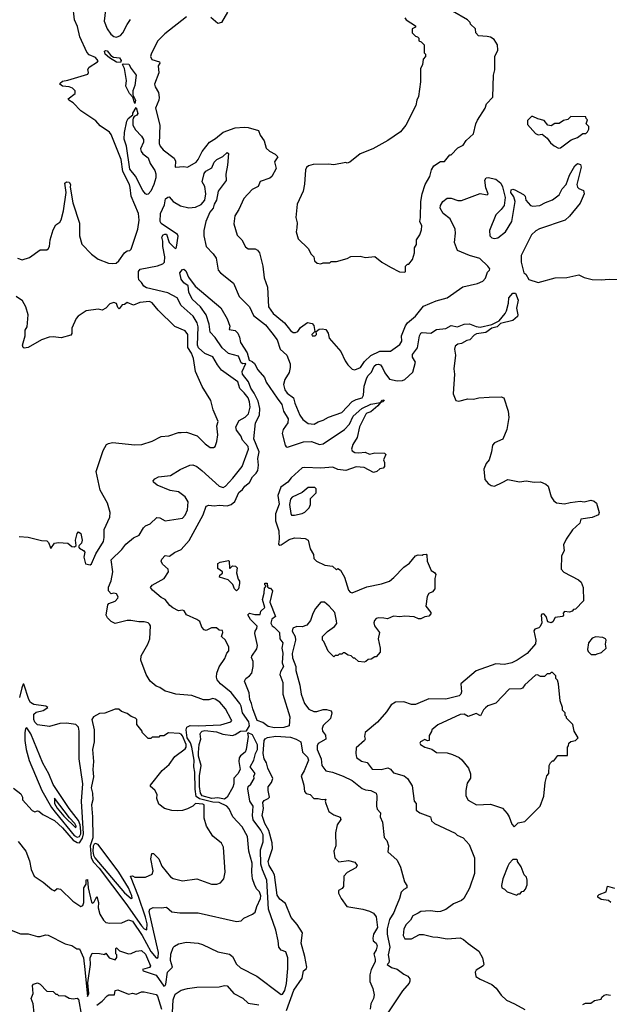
# Model space of a CAD drawing. Extents: x 2210602 to 2357277, y 510288 to 673808.
# Tile 426 of 464: x 2301990 to 2306466, y 644122 to 651596. Entities that reach past the tile are written whole.
import ezdxf

# ---------------------------------------------------------------- set-up
doc = ezdxf.new("R2010")
doc.units = 0

msp = doc.modelspace()

# ---------------------------------------------------------------- linework, layer by layer
at = {"layer": '0CON05XD'}
for points in [[(2301973.3, 649785), (2302007.7, 649772.3), (2302065, 649790.8), (2302145, 649847.5), (2302195, 649850), (2302205, 649856.2), (2302216.9, 649875), (2302220.6, 649925), (2302245, 650001.2), (2302265, 650038.8), (2302295, 650060), (2302305, 650077.5), (2302322.5, 650145), (2302342.5, 650285), (2302332.5, 650355), (2302343.9, 650366.1), (2302365, 650363.3), (2302376, 650345), (2302372.5, 650325), (2302393.3, 650205), (2302445, 650050), (2302444.3, 649955), (2302461.7, 649891.7), (2302534.8, 649814.8), (2302585, 649777.5), (2302665, 649748.8), (2302696.2, 649743.8), (2302722.9, 649747.1), (2302742.9, 649765), (2302785, 649826.2), (2302805, 649840), (2302825, 649843.3), (2302835, 649853.3), (2302886.7, 650005), (2302895.8, 650075), (2302892.5, 650125), (2302836.5, 650255), (2302828.9, 650321.1), (2302822.5, 650345), (2302772.4, 650442.4), (2302760, 650535), (2302684.7, 650724.7), (2302671.1, 650741.1), (2302600.5, 650790.5), (2302568.8, 650828.8), (2302455, 650903.3), (2302396.7, 650965), (2302362.5, 650985), (2302357.5, 650995), (2302410, 651035), (2302410, 651055), (2302390, 651075), (2302366.1, 651086.1), (2302315, 651092), (2302293.8, 651105), (2302296, 651115), (2302315, 651130), (2302355, 651136.2), (2302507, 651183), (2302512.5, 651195), (2302507, 651217), (2302516, 651235), (2302581.2, 651275), (2302585.6, 651284.4), (2302565, 651308), (2302517.7, 651327.7), (2302500.3, 651350.3), (2302446, 651465), (2302428.6, 651545), (2302405.4, 651595.4), (2302393.8, 651705)], [(2302648, 651735), (2302630.8, 651585), (2302654, 651525), (2302681.2, 651485), (2302705, 651468.8), (2302725, 651464), (2302755, 651476.2), (2302773.8, 651495), (2302805, 651560), (2302831.7, 651598.3)], [(2303567.4, 651652.6), (2303522.5, 651575), (2303495, 651567.5), (2303441.2, 651611.2)], [(2304915, 649680), (2304920, 649685), (2304920, 649725), (2304935, 649740), (2304945, 649740), (2304972.5, 649775), (2304987.5, 649825), (2304987.5, 649865), (2305001.7, 649888.3), (2305002.5, 649925), (2305027, 649963), (2305039.3, 650000.7), (2305041.7, 650031.7), (2305027.5, 650065), (2305033.3, 650095), (2305035.7, 650215), (2305044.3, 650275), (2305069.4, 650345), (2305103.3, 650405), (2305117.5, 650455), (2305133.6, 650486.4), (2305185, 650520), (2305215, 650520), (2305255, 650570), (2305265, 650570), (2305315, 650622.5), (2305356.4, 650643.6), (2305380.7, 650679.3), (2305435, 650730), (2305452.5, 650805), (2305466.4, 650833.6), (2305522.5, 650925), (2305533.9, 650956.1), (2305581.7, 651008.3), (2305587.5, 651175), (2305596.7, 651215), (2305597.5, 651315), (2305620, 651365), (2305617.5, 651405), (2305592.5, 651445), (2305565, 651462.5), (2305539.3, 651469.3), (2305473.9, 651473.9), (2305452.5, 651495), (2305450, 651525), (2305411.7, 651561.7), (2305410, 651575), (2305390, 651595), (2305275, 651660)], [(2303255, 651617.1), (2303090.6, 651489.4), (2303037.3, 651432.7), (2302987.1, 651335), (2302982.7, 651315), (2302993.6, 651293.6), (2303050, 651275), (2303054.2, 651265), (2303041.9, 651245), (2303045, 651192.5), (2303012.5, 651105), (2303017.5, 651085), (2303042.7, 651042.7), (2303048.5, 651005), (2303046.3, 650983.7), (2303021.9, 650925), (2303052.9, 650795), (2303048.8, 650655), (2303055.9, 650635.9), (2303078.9, 650608.9), (2303163.6, 650543.6), (2303171.7, 650521.7), (2303170, 650475), (2303235, 650481.2), (2303265, 650476.2), (2303330, 650515), (2303345, 650533.3), (2303374.6, 650595), (2303430.9, 650665), (2303477.3, 650692.7), (2303535, 650741.4), (2303625.4, 650774.6), (2303695, 650781.1), (2303725, 650778.1), (2303804, 650754), (2303815, 650718.8), (2303846.6, 650676.6), (2303861.2, 650621.2), (2303887.4, 650597.4), (2303929.2, 650575), (2303948.8, 650555), (2303923.1, 650516.9), (2303935.8, 650465), (2303905, 650404.2), (2303887.8, 650392.2), (2303815, 650366.7), (2303800, 650330), (2303754, 650306), (2303690.9, 650239.1), (2303653.1, 650155), (2303622.2, 650107.8), (2303614.4, 650045), (2303640.5, 649960.5), (2303676.7, 649925), (2303705, 649872.5), (2303725, 649857.5), (2303777, 649857), (2303796.4, 649846.4), (2303810, 649825), (2303836.7, 649725), (2303846.7, 649635), (2303872.2, 649565), (2303878.6, 649415), (2303914.3, 649365), (2303943, 649343), (2304000, 649295), (2304045, 649236), (2304065, 649222.5), (2304085, 649220.8), (2304102, 649228), (2304120.5, 649259.5), (2304175, 649296.7), (2304210.7, 649290.7), (2304223.9, 649273.9), (2304231.7, 649228.3), (2304207.5, 649205), (2304210, 649195), (2304232.5, 649195), (2304242.5, 649205), (2304241.7, 649228.3), (2304263, 649247), (2304285, 649250), (2304315, 649243.3), (2304332, 649215), (2304339.3, 649179.3), (2304427.3, 649077.3), (2304460, 649005), (2304480, 648975), (2304515, 648942.5), (2304535, 648936.7), (2304576, 648955), (2304608, 649002), (2304655, 649045.6), (2304725, 649079.5), (2304805, 649080.8), (2304875, 649130), (2304890, 649155), (2304887.5, 649195), (2304918.3, 649271.7), (2304934.5, 649295.5), (2304996, 649345), (2305055, 649422), (2305151.7, 649461.7), (2305235.6, 649484.4), (2305353.2, 649566.8), (2305465, 649592.5), (2305505, 649610), (2305526.4, 649633.6), (2305540.3, 649679.7), (2305556, 649695), (2305558, 649705), (2305544, 649725), (2305482, 649782), (2305404.6, 649804.6), (2305313.5, 649843.5), (2305290.6, 649905), (2305299.6, 649975), (2305296.5, 650006.5), (2305259.2, 650085), (2305205.6, 650125.6), (2305182.9, 650165), (2305184.5, 650185.5), (2305202.5, 650215), (2305235, 650242), (2305265, 650240), (2305315, 650224), (2305345, 650223.8), (2305485, 650275.6), (2305540, 650265), (2305546.2, 650275), (2305528.8, 650318.8), (2305522, 650378), (2305532.5, 650395), (2305547.7, 650397.7)], [(2304915, 651610), (2304923.6, 651593.6), (2304995, 651550), (2304995, 651540), (2304970, 651525), (2304970, 651495), (2304995, 651470), (2305010, 651465), (2305020, 651455), (2305020, 651435), (2305038.3, 651428.3), (2305060, 651405), (2305060, 651345), (2305070, 651335), (2305070, 651315), (2305053, 651297), (2305047, 651253), (2305032.5, 651225), (2305032.5, 651125), (2305016.4, 651013.6), (2305003.8, 650985), (2304996.7, 650945), (2304922.5, 650795), (2304880, 650745), (2304785, 650677.5), (2304670, 650615), (2304575, 650577.5), (2304495, 650513.3), (2304475, 650507.5), (2304465, 650512.5), (2304375, 650493.3), (2304335, 650500), (2304217, 650497), (2304183, 650487), (2304167, 650473), (2304160, 650455), (2304153, 650347), (2304142.5, 650295), (2304097.5, 650195), (2304087.5, 650095), (2304097, 650053), (2304093.3, 650016.7), (2304090, 649985), (2304103, 649933), (2304179.3, 649859.3), (2304202.5, 649815), (2304222.5, 649795), (2304227.5, 649765), (2304248.3, 649748.3), (2304275, 649742.5), (2304295, 649750), (2304345, 649750), (2304355, 649760), (2304395, 649760), (2304475, 649782.5), (2304505, 649797.5), (2304575, 649800), (2304615, 649790), (2304685, 649797.5), (2304740, 649755), (2304805, 649717.5), (2304873, 649683), (2304915, 649680)], [(2302755, 651270), (2302725, 651272.5), (2302671.2, 651305), (2302639.2, 651335), (2302632.5, 651357.5), (2302645, 651362), (2302655, 651358), (2302682.7, 651322.7), (2302702.3, 651312.3), (2302747.3, 651307.3), (2302760, 651285), (2302755, 651270)], [(2302865, 650960), (2302848.3, 651008.3), (2302823.8, 651035), (2302795, 651090), (2302800, 651135), (2302786.4, 651226.4), (2302770, 651255), (2302775, 651260), (2302819.3, 651259.3), (2302836.2, 651225), (2302873.3, 651175), (2302863.3, 651095), (2302847.5, 651055), (2302850, 651025), (2302870, 650985), (2302865, 650960)], [(2302955, 650267.5), (2302945, 650274.2), (2302925, 650299.2), (2302868.2, 650408.2), (2302825, 650462), (2302800.5, 650635), (2302782.1, 650687.9), (2302785, 650740), (2302803.6, 650826.4), (2302812.5, 650845), (2302847.5, 650872.5), (2302847.5, 650885), (2302875, 650930), (2302885.9, 650884.1), (2302879.5, 650870.5), (2302860, 650860), (2302852.5, 650847.5), (2302847.5, 650835), (2302848.8, 650795), (2302869.7, 650759.7), (2302915, 650712), (2302929.4, 650685), (2302929.2, 650665), (2302908, 650615), (2302911.2, 650595), (2302925, 650576.7), (2302965, 650546.7), (2302979.2, 650505), (2303015, 650451.2), (2303024.6, 650424.6), (2303023.9, 650395), (2303008.4, 650345), (2302984.7, 650295), (2302965, 650271.1), (2302955, 650267.5)], [(2306080.7, 650620.7), (2306095, 650623.3), (2306176.4, 650683.6), (2306225, 650702.5), (2306265, 650732.5), (2306287, 650733), (2306300, 650745), (2306310, 650765), (2306310, 650785), (2306290, 650805), (2306300, 650835), (2306290, 650845), (2306288.3, 650858.3), (2306175, 650860), (2306151.7, 650838.3), (2306118.3, 650831.7), (2306085, 650807.5), (2306053, 650807), (2306025, 650790), (2306000, 650795), (2305971.7, 650831.7), (2305923, 650843), (2305885, 650860), (2305875, 650860), (2305845, 650830), (2305845, 650800), (2305905, 650732.5), (2305925, 650722.5), (2305957, 650727), (2305995, 650697.5), (2306020.7, 650660.7), (2306047, 650637), (2306080.7, 650620.7)], [(2302915, 649600.8), (2302895, 649622), (2302890.7, 649640.7), (2302892.4, 649685), (2302905, 649702.5), (2303035, 649727.3), (2303076.5, 649743.5), (2303088.8, 649755), (2303092.9, 649795), (2303075.7, 649874.3), (2303076.7, 649915), (2303069.2, 649945), (2303077.9, 649962.1), (2303091.3, 649968.7), (2303105, 649967.1), (2303125.8, 649905), (2303165, 649864.2), (2303175, 649860), (2303180.5, 649869.5), (2303192.1, 649952.1), (2303186.9, 649965), (2303065, 650048), (2303056.9, 650065), (2303059.3, 650125), (2303089.6, 650190.4), (2303095.6, 650235), (2303115, 650249.5), (2303125, 650250), (2303154.4, 650214.4), (2303211.7, 650181.7), (2303275, 650166.9), (2303325, 650171.8), (2303367.1, 650192.9), (2303394.2, 650225), (2303403.8, 650275), (2303395, 650330), (2303376.2, 650365), (2303391.5, 650428.5), (2303404, 650445), (2303448.3, 650471.7), (2303467.5, 650515), (2303487.5, 650535), (2303532.3, 650557.7), (2303565, 650586.7), (2303575, 650580), (2303567.7, 650492.3), (2303553.6, 650423.6), (2303556.2, 650375), (2303495.8, 650295), (2303483.8, 650225), (2303466, 650195), (2303458.8, 650165), (2303434.2, 650135), (2303403.8, 650065), (2303386.7, 649995), (2303386.7, 649955), (2303406.7, 649875), (2303459.4, 649819.4), (2303481.2, 649785), (2303496.7, 649695), (2303513.3, 649675), (2303613.8, 649595), (2303655.8, 649495.8), (2303735.6, 649415.6), (2303765, 649351.2), (2303855, 649279.2), (2303905, 649218), (2303945.7, 649165), (2303967.5, 649095), (2304018.3, 649048.3), (2304043, 648983), (2304044.4, 648955), (2304035, 648916.7), (2304002.5, 648865), (2303992.3, 648827.7), (2304003.1, 648785), (2304019.8, 648759.8), (2304068.6, 648725), (2304078.1, 648685), (2304116.9, 648595), (2304140.3, 648560.3), (2304180.9, 648530.9), (2304225, 648524.4), (2304255, 648544.4), (2304295, 648555.4), (2304335, 648579.6), (2304435, 648613.1), (2304515, 648696.5), (2304545, 648713.5), (2304589.2, 648725), (2304600.5, 648745), (2304605.6, 648815), (2304625, 648876.2), (2304635, 648896), (2304659.7, 648920.3), (2304681.1, 648965), (2304695, 648977.8), (2304715, 648981.9), (2304728, 648975), (2304745, 648953.3), (2304760.8, 648915), (2304797.5, 648867.5), (2304855, 648853.8), (2304895, 648856.2), (2304915, 648865.5), (2304975, 648920), (2304994.2, 648995), (2304973.1, 649033.1), (2304972.7, 649055), (2305010, 649105), (2305024.5, 649195.5), (2305034.4, 649215.6), (2305045, 649221.2), (2305110, 649215), (2305155, 649243.8), (2305225, 649252), (2305265, 649273.8), (2305313.6, 649263.6), (2305365, 649283.3), (2305403.6, 649286.4), (2305455, 649267.1), (2305485, 649262.9), (2305575, 649281.2), (2305630, 649310), (2305676.7, 649365), (2305686.7, 649385), (2305700, 649445), (2305702.5, 649485), (2305735, 649520), (2305755, 649520), (2305773, 649467), (2305762.5, 649405), (2305772.5, 649355), (2305768.3, 649341.7), (2305735, 649313.3), (2305641.2, 649288.8), (2305615, 649263.3), (2305575, 649254), (2305528.1, 649221.9), (2305457.9, 649212.1), (2305439.5, 649200.5), (2305407.5, 649165), (2305385, 649160.8), (2305345, 649137.5), (2305315, 649133.8), (2305295, 649117.5), (2305292, 649095), (2305298.3, 649048.3), (2305285.8, 648945), (2305290.6, 648905), (2305281.2, 648755), (2305300, 648705), (2305325, 648700), (2305393, 648717), (2305435, 648714.2), (2305475, 648724.3), (2305555, 648730.8), (2305645, 648733.8), (2305666.2, 648725), (2305699.2, 648625), (2305702.5, 648575), (2305689.4, 648485), (2305657.5, 648412.5), (2305595.6, 648385), (2305578.2, 648365), (2305571.4, 648315), (2305553.8, 648255), (2305532.3, 648227.7), (2305514.3, 648185), (2305521.4, 648105), (2305545.5, 648075.5), (2305570.3, 648060.3), (2305595, 648055.8), (2305652.5, 648082.5), (2305695, 648104.4), (2305785, 648086.7), (2305835, 648095.6), (2305895, 648084.4), (2305945, 648087.5), (2305985, 648070.8), (2306002, 648055), (2306024.3, 647975), (2306044.6, 647944.6), (2306065, 647927.5), (2306125, 647920), (2306169.3, 647930.7), (2306245, 647940), (2306275, 647937.1), (2306325, 647948.6), (2306352.1, 647942.1), (2306368, 647925), (2306390, 647855), (2306383, 647837), (2306335, 647816.7), (2306250, 647805), (2306243.3, 647775), (2306187.1, 647722.9), (2306138.6, 647651.4), (2306119.7, 647610.3), (2306124, 647565), (2306104.3, 647525), (2306100, 647425), (2306121.7, 647401.7), (2306233.3, 647345), (2306253.3, 647325), (2306267.5, 647285), (2306270, 647185), (2306208.3, 647121.7), (2306195, 647120), (2306183, 647107), (2306165, 647097.5), (2306125, 647102.5), (2306115, 647090), (2306117.5, 647075), (2306110, 647065), (2306055, 647057.5), (2306037.5, 647025), (2306025, 647017.5), (2306000, 647025), (2305986.7, 647066.7), (2305970, 647085), (2305955, 647082.5), (2305950, 647075), (2305953, 647017), (2305940.7, 646989.3), (2305930.7, 646979.3), (2305900, 646970), (2305894, 646956), (2305907.5, 646885), (2305905, 646857.5), (2305842.5, 646785), (2305766.1, 646733.9), (2305725.8, 646714.2), (2305671.7, 646701.7), (2305603.9, 646706.1), (2305455.9, 646654.1), (2305340, 646555), (2305344.2, 646495), (2305338, 646475), (2305326.6, 646463.4), (2305225, 646439.2), (2305095, 646441.2), (2304995, 646398.8), (2304965, 646398.8), (2304905, 646418.8), (2304844.2, 646415.8), (2304810, 646395), (2304775, 646342.5), (2304705.9, 646264.1), (2304612.5, 646185), (2304607.5, 646155), (2304612.5, 646135), (2304606.7, 646125), (2304545, 646070), (2304541.2, 646025), (2304547.5, 645995), (2304585, 645966.7), (2304628.3, 645958.3), (2304665, 645907.5), (2304733.9, 645903.9), (2304785, 645918), (2304805, 645906.7), (2304828.8, 645878.8), (2304907.5, 645855), (2304935, 645836.2), (2304969.7, 645779.7), (2304983.9, 645663.9), (2305000, 645645), (2305000, 645595), (2305027.5, 645575), (2305107.5, 645545), (2305117.5, 645515), (2305140, 645495), (2305295, 645420), (2305310, 645405), (2305356.4, 645386.4), (2305402.5, 645335), (2305442.5, 645235), (2305443.3, 645115), (2305405.9, 645004.1), (2305362.5, 644925), (2305345, 644911.2), (2305283.3, 644885), (2305225, 644842), (2305185, 644825.8), (2305165, 644823.3), (2305105, 644832), (2305035, 644825.8), (2305015, 644813.3), (2304975, 644793.8), (2304958.1, 644761.9), (2304925, 644728.8), (2304906.7, 644695), (2304900, 644645), (2304915, 644620), (2304965, 644620), (2305025, 644652.5), (2305055, 644652.5), (2305127, 644633), (2305165, 644632.5), (2305235, 644620), (2305335, 644627.5), (2305360, 644615), (2305393.6, 644583.6), (2305476.4, 644526.4), (2305502.5, 644475), (2305512.5, 644425), (2305507.5, 644415), (2305455, 644380), (2305447.5, 644365), (2305453.6, 644333.6), (2305485, 644312.5), (2305575, 644272.5), (2305607.5, 644245), (2305645, 644192.5), (2305685, 644152.5), (2305746.7, 644126.7), (2305825, 644082.5)], [(2305547.7, 650397.7), (2305605.6, 650385.6), (2305643.3, 650355), (2305656.4, 650326.4), (2305675.9, 650245.9), (2305668, 650185), (2305646, 650155), (2305604, 650115), (2305555.7, 649995), (2305558, 649955), (2305575, 649940), (2305595.8, 649934.2), (2305619.7, 649940.3), (2305679.2, 649985), (2305726.5, 650065), (2305751.2, 650215), (2305740.7, 650250.7), (2305717.5, 650285), (2305720, 650305), (2305735, 650310), (2305750, 650305), (2305815, 650270), (2305826.7, 650255), (2305833.3, 650225), (2305866.7, 650185), (2305885, 650179.2), (2305937.5, 650185), (2305980.9, 650209.1), (2306035, 650228.6), (2306085.8, 650265), (2306108.2, 650311.8), (2306139.4, 650345), (2306165, 650416.7), (2306205, 650486.7), (2306225, 650503.3), (2306246.4, 650496.4), (2306252.5, 650475), (2306218.6, 650345), (2306224.3, 650325), (2306234.5, 650314.5), (2306269.4, 650299.4), (2306274.4, 650275), (2306245, 650203.3), (2306163.3, 650105), (2306130, 650075), (2305935, 650007.5), (2305907.6, 649992.4), (2305876.6, 649963.4), (2305796, 649805), (2305796.4, 649756.4), (2305817.5, 649675), (2305833.3, 649663.3), (2305855, 649623.3), (2305925, 649600.8), (2306055, 649636.2), (2306145, 649640), (2306235, 649660), (2306275, 649640), (2306335, 649623.3), (2306405, 649620), (2306465, 649626.7), (2306585, 649620)], [(2301925, 644686), (2301995, 644657.5), (2302055, 644657.5), (2302125, 644637.5), (2302145, 644637.5), (2302185, 644650), (2302205, 644647.5), (2302335, 644580), (2302385, 644567.5), (2302423.6, 644543.6), (2302445, 644542.5), (2302473.2, 644475), (2302484.1, 644385), (2302505, 644182.5), (2302515.9, 644205), (2302506.9, 644285), (2302527.6, 644425), (2302524.6, 644475), (2302539.2, 644510.8), (2302595, 644508.8), (2302635, 644500), (2302645, 644510), (2302670, 644475), (2302715, 644460), (2302727, 644477), (2302727, 644497), (2302720, 644505), (2302720, 644545), (2302725, 644550), (2302748.3, 644528.3), (2302815, 644506), (2302835, 644508), (2302873.9, 644526.1), (2302915, 644530), (2302945, 644503.8), (2302983.8, 644415), (2302975, 644402.1), (2302923.3, 644385), (2302926.2, 644375), (2303025, 644344.2), (2303085, 644260), (2303095, 644263.8), (2303099.1, 644275), (2303113.2, 644365), (2303150, 644405), (2303135.4, 644455), (2303136.7, 644503.3), (2303155, 644552.5), (2303165, 644563.3), (2303195, 644580), (2303255, 644593.3), (2303345, 644586), (2303376.8, 644576.8), (2303495, 644520.8), (2303581.7, 644501.7), (2303604.3, 644484.3), (2303635, 644426.2), (2303665, 644400), (2303790, 644335), (2303965, 644203.3), (2303975, 644196.7), (2303985, 644200), (2304003, 644227), (2304015, 644280), (2304026.2, 644395), (2304026.1, 644475), (2304009.3, 644519.3), (2303973.9, 644533.9), (2303957.5, 644555), (2303952.5, 644605), (2303933.8, 644685), (2303878.1, 644845), (2303865.4, 645064.6), (2303832, 645142), (2303821.4, 645185), (2303818.8, 645295), (2303837.1, 645355), (2303837.2, 645407.3), (2303821.2, 645445), (2303763.1, 645523.1), (2303757.2, 645555), (2303762.8, 645625), (2303737.5, 645665), (2303721.7, 645758.3), (2303723.9, 645776.1), (2303745, 645793.3), (2303768.8, 645835), (2303767.5, 645855), (2303776.7, 645875), (2303740.8, 645925), (2303768.2, 645975), (2303780, 646025), (2303795.3, 646055), (2303795, 646092.5), (2303757, 646167), (2303725, 646182.5), (2303720, 646180), (2303724.3, 646154.3), (2303709.1, 646055), (2303700.6, 646035), (2303665, 646007.1), (2303657.1, 645992.9), (2303654.7, 645965), (2303664.5, 645905), (2303645, 645871.2), (2303615, 645837.5), (2303615.8, 645795), (2303608.9, 645771.1), (2303564.7, 645695.3), (2303545, 645680), (2303495, 645688.1), (2303448.8, 645685), (2303375, 645703.7), (2303361.8, 645725), (2303355.6, 645775), (2303355.6, 645855), (2303366.4, 645935), (2303347.1, 646005), (2303346.1, 646033.9), (2303351.2, 646095), (2303366.2, 646135), (2303360.8, 646175), (2303364.5, 646185.5), (2303375, 646196.2), (2303395, 646200.4), (2303485, 646191.3), (2303533.1, 646173.1), (2303605, 646163.3), (2303625, 646169.1), (2303665, 646194.6), (2303711.7, 646198.3), (2303734, 646236), (2303730, 646265), (2303680.8, 646335), (2303670.9, 646385), (2303660.5, 646405), (2303595, 646490), (2303513.3, 646555), (2303490, 646585), (2303484, 646605), (2303485.8, 646635), (2303505, 646682.5), (2303547, 646747), (2303563, 646787), (2303577.5, 646805), (2303577, 646833), (2303552.5, 646885), (2303522.5, 646915), (2303532.5, 646945), (2303529.3, 646959.3), (2303505, 646962.5), (2303485, 646980), (2303445, 646980), (2303405, 646960), (2303390, 646965), (2303373.3, 646985), (2303356.4, 647026.4), (2303333.6, 647043.6), (2303255, 647077.5), (2303238.3, 647108.3), (2303225, 647112.5), (2303195, 647108), (2303151.3, 647131.3), (2303129.1, 647149.1), (2303095, 647193.8), (2303065, 647210), (2302997.5, 647265), (2302983.3, 647285), (2302995, 647302.5), (2303086.7, 647355), (2303120, 647405), (2303117.5, 647425), (2303073, 647463), (2303064, 647485), (2303069.5, 647500.5), (2303095, 647527.5), (2303127, 647523), (2303165, 647552.5), (2303215, 647573.3), (2303276.4, 647643.6), (2303382.7, 647837.3), (2303406, 647904), (2303425, 647910), (2303465, 647905.7), (2303505, 647911.4), (2303565, 647906.7), (2303595, 647916.4), (2303622.6, 647937.4), (2303653.4, 648006.6), (2303681.4, 648028.6), (2303700, 648055), (2303735, 648081.5), (2303757.7, 648125), (2303786, 648154), (2303797.4, 648175), (2303803.2, 648215), (2303797.8, 648265), (2303806.9, 648315), (2303768.2, 648415), (2303780.8, 648535), (2303810, 648595), (2303814.1, 648645), (2303799.8, 648699.8), (2303770.6, 648760.6), (2303745, 648798), (2303726.3, 648846.3), (2303681.1, 648905), (2303679.4, 648925), (2303706.7, 648985), (2303685, 648983.8), (2303670.6, 648990.6), (2303651.9, 649041.9), (2303575, 649062.9), (2303528.1, 649105), (2303474.1, 649184.1), (2303436.7, 649225), (2303428.6, 649285), (2303404.5, 649354.5), (2303362.5, 649415), (2303298.9, 649475), (2303272.9, 649527.1), (2303270, 649575), (2303235, 649599.2), (2303215.8, 649625), (2303206, 649675), (2303225, 649700), (2303235, 649701.4), (2303250.5, 649690.5), (2303271.6, 649641.6), (2303323, 649573), (2303517.3, 649407.3), (2303566.2, 649325), (2303585, 649270), (2303580, 649245), (2303625, 649235.4), (2303645.3, 649215.3), (2303658.5, 649185), (2303665.7, 649145.7), (2303717.7, 649067.7), (2303732.5, 649012.5), (2303755, 649001.9), (2303772.2, 648985), (2303798.5, 648938.5), (2303849.2, 648879.2), (2303861.4, 648845), (2303945, 648721.9), (2303980, 648675), (2303993.5, 648625), (2304027.9, 648565), (2304024.5, 648535), (2303989.5, 648485), (2303981.5, 648455), (2304005.6, 648365.6), (2304013.5, 648353.5), (2304021.9, 648351.9), (2304145, 648391.1), (2304205, 648392.9), (2304265, 648371.2), (2304295, 648376.2), (2304454.5, 648485.5), (2304493.8, 648526.2), (2304521.1, 648585), (2304588, 648645), (2304655, 648677.1), (2304730, 648690), (2304745, 648707.5), (2304755, 648710), (2304757.5, 648705), (2304747.5, 648695), (2304730, 648690), (2304710, 648665), (2304655, 648619.2), (2304625, 648610), (2304617.7, 648602.3), (2304568.9, 648505), (2304553.1, 648425), (2304518.3, 648371.7), (2304510, 648335), (2304515, 648322.5), (2304535, 648311.2), (2304565, 648308), (2304613.6, 648313.6), (2304645, 648297.5), (2304685, 648307.5), (2304760, 648305), (2304770, 648295), (2304752.5, 648255), (2304760, 648235), (2304760, 648205), (2304748.3, 648191.7), (2304725, 648187.5), (2304700, 648165), (2304675, 648157.5), (2304605.7, 648195.7), (2304545, 648202.5), (2304465, 648173.3), (2304405, 648180.5), (2304368.2, 648198.2), (2304275, 648190.4), (2304152.2, 648197.8), (2304135, 648193.8), (2304052, 648118), (2304025.6, 648085), (2303971.9, 648048.1), (2303950, 647985), (2303960.9, 647919.1), (2303932, 647845), (2303931.7, 647791.7), (2303956.9, 647715), (2303960, 647655), (2303954.2, 647614.2), (2303965, 647607.5), (2303975, 647610), (2304035, 647650), (2304075, 647663.3), (2304125, 647661.2), (2304157, 647657), (2304180, 647645), (2304195, 647580), (2304220, 647535), (2304223.3, 647505), (2304242.5, 647485), (2304305.9, 647455.9), (2304365, 647448.8), (2304395, 647420), (2304405, 647430), (2304425, 647417.5), (2304455, 647363.3), (2304487.1, 647265), (2304500, 647250), (2304515, 647244.4), (2304625, 647290), (2304736.1, 647313.9), (2304797.5, 647335), (2304829.3, 647360.7), (2304905, 647441.2), (2304949.7, 647470.3), (2304995, 647526.2), (2305015, 647532.5), (2305045, 647530), (2305053, 647537), (2305075, 647540), (2305081.7, 647531.7), (2305082.5, 647485), (2305112.5, 647415), (2305139.3, 647399.3), (2305150, 647385), (2305142.5, 647355), (2305142.5, 647275), (2305125, 647252.5), (2305095, 647240), (2305083.6, 647216.4), (2305073.3, 647145), (2305110, 647095), (2305110, 647085), (2305095, 647067.5), (2305065, 647062.5), (2305035, 647047.5), (2305018.3, 647048.3), (2304985, 647063.3), (2304915, 647067.5), (2304875, 647062.5), (2304827, 647067), (2304781.7, 647048.3), (2304755, 647052.5), (2304716.4, 647056.4), (2304695, 647050), (2304682.5, 647035), (2304678.3, 647018.3), (2304683.9, 646993.9), (2304722.5, 646945), (2304712.5, 646895), (2304727.5, 646825), (2304727.5, 646795), (2304695, 646760), (2304685, 646760), (2304657, 646743), (2304635, 646740), (2304617, 646723), (2304605, 646720), (2304563, 646723), (2304535, 646750), (2304525, 646750), (2304507, 646767), (2304483, 646773), (2304455, 646790), (2304445, 646790), (2304435, 646780), (2304415, 646780), (2304405, 646770), (2304385, 646770), (2304375, 646760), (2304331.7, 646801.7), (2304300, 646875), (2304290, 646885), (2304290, 646915), (2304327, 646953), (2304379.5, 646990.5), (2304396.4, 647013.6), (2304396.1, 647033.9), (2304381.2, 647095), (2304338.8, 647145), (2304305, 647173.8), (2304275, 647173.3), (2304235, 647126.7), (2304215, 647087.5), (2304198.8, 647035), (2304170.5, 646999.5), (2304135, 646986.2), (2304095, 646988.8), (2304063.9, 646976.1), (2304058.8, 646955), (2304080, 646915), (2304083.3, 646885), (2304059.2, 646785), (2304062, 646752), (2304086.1, 646686.1), (2304086.2, 646655), (2304117.5, 646545), (2304127.5, 646475), (2304153.3, 646405), (2304185, 646362.5), (2304223.6, 646343.6), (2304245, 646343.3), (2304295, 646360), (2304319.3, 646359.3), (2304355, 646350), (2304360, 646335), (2304348.3, 646291.7), (2304295, 646237.5), (2304286.7, 646215), (2304290, 646195), (2304312, 646165), (2304313.3, 646135), (2304255, 646102), (2304248.1, 646085), (2304249.5, 646055), (2304278.9, 645985), (2304282.5, 645935), (2304315, 645894), (2304365, 645884.4), (2304445, 645854.2), (2304515, 645820.6), (2304590.9, 645760.9), (2304615, 645750.8), (2304655, 645745.7), (2304696.2, 645725), (2304702, 645705), (2304698, 645625), (2304705, 645603.3), (2304730, 645575), (2304726.7, 645545), (2304743.3, 645505), (2304757, 645387), (2304776.7, 645365), (2304790, 645325), (2304785, 645280), (2304856.2, 645215), (2304881.7, 645161.7), (2304912.3, 645052.3), (2304930, 645025), (2304930, 645005), (2304905, 644992.5), (2304885, 644972.5), (2304874.4, 644925.6), (2304842.4, 644852.4)], [(2301977.7, 645357.7), (2302036.7, 645285), (2302065, 645210), (2302077.5, 645145), (2302100, 645095), (2302168.8, 645048.8), (2302235, 644992.5), (2302255, 644982.5), (2302275, 645000), (2302300, 644995), (2302394.2, 644904.2), (2302455, 644863.3), (2302468.3, 644871.7), (2302476.2, 644895), (2302476.7, 645005), (2302493.3, 645035), (2302495, 645067.5), (2302505, 645070), (2302509.2, 645005), (2302535, 644897.5), (2302545, 644890), (2302555, 644900), (2302575, 644940), (2302588.5, 644895), (2302584.4, 644855), (2302597.5, 644805), (2302625, 644761.2), (2302645, 644743.8), (2302675, 644738), (2302765, 644739.2), (2302815, 644764), (2302845, 644752.9), (2302919.6, 644645), (2302985, 644522.7), (2303025, 644476), (2303035, 644472), (2303041.2, 644478.8), (2303044.7, 644515.3), (2303009.2, 644670.8), (2302973.8, 644826.2), (2302976.7, 644845), (2303002.3, 644857.7), (2303065, 644854), (2303105, 644860), (2303144.2, 644824.2), (2303205, 644817.1), (2303345, 644817.1), (2303635, 644750), (2303670, 644755), (2303692.5, 644775), (2303756.2, 644805), (2303777.4, 644822.6), (2303789.2, 644865), (2303817.3, 644925), (2303819.6, 644945), (2303810.8, 644975), (2303788.6, 644998.6), (2303771.9, 645031.9), (2303757.9, 645075), (2303752.1, 645125), (2303753.6, 645193.6), (2303728.5, 645285), (2303718.8, 645395), (2303678.8, 645468.8), (2303607.5, 645545), (2303580, 645605), (2303561.2, 645625), (2303505, 645652.7), (2303455, 645657.3), (2303355, 645681.1), (2303330, 645700), (2303321, 645755), (2303318.5, 645885), (2303311.1, 645925), (2303315.5, 645974.5), (2303297.2, 646075), (2303286.8, 646106.8), (2303262.1, 646145), (2303252.6, 646205), (2303259.4, 646225), (2303285, 646238.7), (2303345, 646234.5), (2303516.1, 646243.9), (2303593.3, 646265), (2303601.2, 646275), (2303596.2, 646285), (2303552.9, 646365), (2303508.8, 646415), (2303475, 646438), (2303455, 646443.3), (2303425, 646433.3), (2303385, 646433.8), (2303296.1, 646466.1), (2303175, 646477.3), (2303125, 646491.1), (2303095, 646500), (2303055, 646527.1), (2303025, 646537.1), (2302980.8, 646575), (2302950, 646625), (2302910, 646735), (2302912.7, 646767.3), (2302963.3, 646855), (2302978.8, 646895), (2302982.5, 646995), (2302976.4, 647006.4), (2302965, 647016.7), (2302935, 647026.2), (2302895, 647026), (2302834.1, 647035.9), (2302805, 647036), (2302715, 647012.5), (2302685, 647027.5), (2302656.1, 647056.1), (2302646.7, 647075), (2302660, 647155), (2302666.4, 647163.6), (2302715, 647182), (2302735, 647203.8), (2302736.9, 647215), (2302725, 647237.5), (2302705, 647243.8), (2302685, 647236.7), (2302665, 647260), (2302665, 647287.5), (2302683.6, 647336.4), (2302697.1, 647405), (2302684.3, 647495), (2302766.3, 647573.6), (2302795.5, 647615), (2302855, 647662.5), (2302897.8, 647682.3), (2302930.5, 647739.5), (2302945.4, 647754.6), (2302979.8, 647770.2), (2303032.1, 647817.9), (2303053.3, 647815), (2303095, 647792.7), (2303225, 647812), (2303245, 647833.8), (2303263.8, 647876.2), (2303268.5, 647935), (2303245, 647974), (2303195, 648011.4), (2303133, 648023), (2303032.4, 648062.4), (2303006.2, 648085), (2303004.2, 648095.8), (2303015, 648110), (2303043.6, 648126.4), (2303135, 648136.2), (2303208.3, 648181.7), (2303282.5, 648215), (2303305, 648216.9), (2303333.8, 648205), (2303373.8, 648175), (2303505, 648054.3), (2303535.8, 648044.2), (2303553.3, 648055), (2303608.1, 648115), (2303678.1, 648205), (2303726.7, 648335), (2303725.6, 648355), (2303705, 648379.4), (2303680.5, 648405), (2303667.9, 648437.9), (2303635, 648480.8), (2303630.4, 648505), (2303656.2, 648553.8), (2303700.5, 648579.5), (2303726.7, 648605), (2303738.8, 648655), (2303735.6, 648695), (2303724.3, 648725), (2303695, 648764.3), (2303662.2, 648795), (2303645, 648845.6), (2303522, 648935), (2303491.2, 648975), (2303457.2, 649037.2), (2303395, 649062.2), (2303346.4, 649105), (2303339.3, 649125), (2303345.3, 649265), (2303338.2, 649295), (2303305.7, 649345.7), (2303215.4, 649425.4), (2303185, 649484.2), (2303115, 649521.8), (2302951.3, 649561.3), (2302933, 649573), (2302915, 649600.8)], [(2301985, 647673.3), (2302055, 647666.7), (2302155, 647643.3), (2302195, 647640), (2302208.3, 647628.3), (2302225, 647582.5), (2302255, 647622.5), (2302285, 647626.7), (2302355, 647621.2), (2302385, 647596.7), (2302405, 647593.8), (2302417.5, 647605), (2302414.4, 647645), (2302425.7, 647695), (2302435, 647708.6), (2302454, 647695), (2302463.1, 647645), (2302458.1, 647621.9), (2302442.5, 647605), (2302436.7, 647595), (2302443.3, 647585), (2302475, 647566.7), (2302483.8, 647555), (2302477.5, 647515), (2302490, 647465), (2302525, 647458.8), (2302536.2, 647465), (2302568.8, 647541.2), (2302625.8, 647635), (2302632, 647665), (2302630, 647725), (2302675, 647820), (2302676.7, 647855), (2302655.9, 647925.9), (2302600, 648025), (2302569.2, 648165), (2302623.8, 648325), (2302650, 648370), (2302665, 648380), (2302695, 648386.2), (2302865, 648368.8), (2302918.3, 648371.7), (2302995, 648397.5), (2303065, 648432.5), (2303123, 648437), (2303195, 648462.5), (2303215, 648463.3), (2303255, 648463.8), (2303336.1, 648436.1), (2303397.5, 648375), (2303435, 648347.5), (2303461.7, 648348.3), (2303473, 648357), (2303486.7, 648395), (2303493.3, 648445), (2303486.1, 648513.9), (2303496.7, 648545), (2303458.8, 648635), (2303440, 648705), (2303375, 648812.5), (2303323.8, 648925), (2303308.1, 649025), (2303294.3, 649065), (2303266.8, 649106.8), (2303267.5, 649205), (2303246.7, 649235), (2303167.6, 649267.6), (2303040.7, 649390.7), (2302995, 649447.5), (2302975, 649456.7), (2302901.7, 649448.3), (2302855, 649429.2), (2302805, 649448.8), (2302785, 649433.8), (2302767.5, 649432.5), (2302745, 649400), (2302735, 649410), (2302725, 649442.5), (2302705, 649448.8), (2302675, 649438.8), (2302645, 649406.2), (2302615, 649390), (2302585, 649398.8), (2302495, 649384.5), (2302434.7, 649345.3), (2302418.3, 649328.3), (2302386, 649255), (2302385.8, 649214.2), (2302379.2, 649200.8), (2302305, 649180), (2302245, 649187.9), (2302212.5, 649185), (2302155, 649166), (2302055, 649106.7), (2302025, 649103.3), (2302017, 649107), (2302010, 649125), (2302030.8, 649195), (2302031.7, 649238.3), (2302047.1, 649265), (2302053.3, 649355), (2302035.4, 649415.4), (2302010.6, 649460.6), (2301962.5, 649495)], [(2304075, 647834), (2304135, 647846.7), (2304155, 647857.5), (2304188.3, 647891.7), (2304197, 647917), (2304198.3, 647961.7), (2304240, 648005), (2304240, 648035), (2304230, 648045), (2304180, 648045), (2304133.6, 648006.4), (2304058.8, 647971.2), (2304045, 647956.2), (2304039.4, 647915), (2304047.7, 647847.7), (2304054.1, 647834.1), (2304075, 647834)], [(2303635, 647260), (2303620, 647275), (2303608.3, 647308.3), (2303573, 647343), (2303507.5, 647365), (2303510, 647380), (2303530, 647395), (2303530, 647405), (2303495, 647430), (2303495, 647467.5), (2303513, 647477), (2303575, 647490), (2303580, 647485), (2303581.7, 647431.7), (2303588.3, 647431.7), (2303605, 647450), (2303627, 647447), (2303640, 647435), (2303637, 647397), (2303648.3, 647348.3), (2303657.5, 647335), (2303657.5, 647315), (2303650, 647275), (2303635, 647260)], [(2303925, 646219.7), (2303875, 646231.8), (2303835, 646260), (2303791.9, 646275), (2303759.2, 646365), (2303750.8, 646405), (2303735.8, 646435), (2303731.4, 646485), (2303696.2, 646575), (2303706.2, 646595), (2303735.6, 646614.4), (2303752.5, 646635), (2303762.9, 646685), (2303762.5, 646725), (2303750.8, 646755), (2303752.5, 646765), (2303789.3, 646820.7), (2303795.7, 646845), (2303774.3, 646935.7), (2303777.5, 646955), (2303791.2, 646975), (2303791.7, 646991.7), (2303742.7, 647042.7), (2303721.7, 647078.3), (2303735, 647091.2), (2303775, 647080), (2303815, 647080), (2303820, 647105), (2303850, 647135), (2303832.5, 647195), (2303846.1, 647243.9), (2303848.3, 647281.7), (2303860, 647295), (2303850, 647305), (2303851.7, 647318.3), (2303868.3, 647318.3), (2303871.7, 647291.7), (2303885, 647280), (2303895, 647280), (2303909.3, 647259.3), (2303890, 647175), (2303931.2, 647065), (2303904.2, 647045.8), (2303896, 647015), (2303905.8, 646995.8), (2303922.5, 646985), (2303961.4, 646945), (2303965.6, 646895), (2303988.6, 646865), (2303980, 646825), (2303987.9, 646787.9), (2303983.6, 646715), (2303992.2, 646685), (2303969.4, 646645), (2303965.6, 646625), (2303987.1, 646565), (2303986.7, 646475), (2304040, 646305), (2304036, 646235), (2303995, 646223.8), (2303925, 646219.7)], [(2306365, 646777.5), (2306375, 646782.5), (2306407, 646793), (2306442.5, 646825), (2306436.7, 646855), (2306442.5, 646885), (2306436.4, 646896.4), (2306416.4, 646906.4), (2306365, 646912.5), (2306335, 646900), (2306307.5, 646865), (2306300, 646815), (2306305, 646800), (2306328.3, 646778.3), (2306365, 646777.5)], [(2305745, 645470), (2305775, 645500), (2305825, 645510), (2305942.5, 645625), (2305968.3, 645701.7), (2305980, 645805), (2305993, 645857), (2306007.5, 645875), (2306010, 645935), (2306020, 645955), (2306035, 645970), (2306045, 645970), (2306075, 646010), (2306148.3, 646011.7), (2306150, 646075), (2306157, 646083), (2306160, 646105), (2306173, 646117), (2306210, 646125), (2306230, 646145), (2306200, 646195), (2306190, 646245), (2306140, 646295), (2306140, 646305), (2306130, 646315), (2306130, 646335), (2306110, 646355), (2306110, 646375), (2306092.5, 646425), (2306080, 646555), (2306071.7, 646581.7), (2306060, 646595), (2306060, 646615), (2306035, 646640), (2306025, 646640), (2306015, 646630), (2305995, 646630), (2305975, 646610), (2305945, 646610), (2305921.7, 646621.7), (2305905, 646620), (2305825, 646546.7), (2305808.3, 646521.7), (2305793.9, 646516.1), (2305705, 646514), (2305605, 646407.5), (2305543, 646387), (2305525, 646372.5), (2305511.7, 646358.3), (2305488.3, 646311.7), (2305455, 646330), (2305395, 646306.7), (2305365, 646323.3), (2305335, 646321.2), (2305165, 646242.5), (2305120, 646205), (2305117, 646193), (2305098.3, 646161.7), (2305097.5, 646125), (2305085, 646122.5), (2305065, 646132.5), (2305032.5, 646115), (2305027.5, 646105), (2305032.5, 646095), (2305065, 646073.3), (2305117.7, 646057.7), (2305155, 646033.3), (2305235, 646030), (2305275, 646018.8), (2305325.9, 645995.9), (2305347.7, 645977.7), (2305397.5, 645915), (2305411.7, 645871.7), (2305411.7, 645838.3), (2305388.3, 645801.7), (2305377.5, 645745), (2305377.5, 645705), (2305395, 645672.5), (2305457, 645637), (2305565, 645640), (2305655, 645610), (2305690.7, 645570.7), (2305706.7, 645545), (2305725, 645490), (2305745, 645470)], [(2302445, 645348.1), (2302467.5, 645382.6), (2302473, 645415), (2302459, 645665), (2302468.4, 645795), (2302441.4, 645985), (2302442.5, 646195), (2302435, 646226.7), (2302415, 646246.7), (2302345, 646256.7), (2302295, 646253.3), (2302215, 646230), (2302125, 646243.3), (2302105, 646263.8), (2302096.7, 646285), (2302096.5, 646325), (2302115, 646340), (2302167.8, 646352.2), (2302203.3, 646375), (2302187.5, 646385), (2302097.8, 646397.8), (2302072.1, 646412.1), (2302058, 646435), (2302021.7, 646551.7), (2302015, 646552.5), (2302005, 646523.8), (2301988.7, 646451.3)], [(2302955, 644686.7), (2302957.3, 644732.7), (2302945, 644783.1), (2302891.1, 644941.1), (2302830, 645095), (2302845, 645097.5), (2302865, 645087.5), (2302945, 645087.5), (2302995, 645110), (2303002, 645135), (2302984.4, 645225), (2302993.9, 645266.1), (2303005, 645266), (2303046.7, 645226.7), (2303069.9, 645169.9), (2303135, 645088.8), (2303155, 645076.7), (2303225, 645060), (2303335, 645073.8), (2303445, 645033.8), (2303486.1, 645033.9), (2303515, 645043.3), (2303540, 645075), (2303550, 645125), (2303537.5, 645315), (2303521.2, 645345), (2303455, 645398.8), (2303407.5, 645475), (2303391.4, 645535), (2303390, 645635), (2303380.3, 645640.3), (2303324.2, 645645.8), (2303303.6, 645626.4), (2303265, 645606.7), (2303225, 645593.3), (2303185, 645590), (2303145, 645592.5), (2303088.3, 645608.3), (2303045, 645640), (2303030, 645685), (2303032.5, 645715), (2303016.4, 645746.4), (2302982.5, 645775), (2302983.3, 645785), (2303072.3, 645897.7), (2303125, 645942.5), (2303168.3, 646001.7), (2303245, 646060), (2303254, 646075), (2303254.4, 646095), (2303225, 646158.8), (2303215, 646173.3), (2303203, 646177), (2303118.3, 646181.7), (2303085, 646160), (2303055, 646160), (2303045, 646150), (2302995, 646150), (2302985, 646140), (2302965, 646140), (2302920, 646185), (2302920, 646195), (2302880, 646245), (2302880, 646285), (2302870, 646295), (2302835, 646307.5), (2302805, 646330), (2302763.9, 646343.9), (2302741.7, 646361.7), (2302715, 646362.5), (2302635, 646331.2), (2302595, 646330), (2302550, 646305), (2302537.5, 646285), (2302555.6, 646205), (2302555.5, 646115), (2302542.1, 646055), (2302549.2, 645965), (2302544.5, 645905), (2302551.2, 645848.8), (2302532.5, 645765), (2302542.5, 645725), (2302544.5, 645675), (2302533.7, 645635), (2302543.3, 645545), (2302544.1, 645385), (2302524.6, 645325.4), (2302533.1, 645233.1), (2302549.9, 645199.9), (2302592.5, 645155), (2302796.5, 644886.5), (2302915, 644718.5), (2302935, 644695.7), (2302955, 644686.7)], [(2302425, 645390.7), (2302445, 645394.8), (2302453.2, 645415), (2302453.1, 645435), (2302448.7, 645485), (2302437.3, 645517.3), (2302365, 645607.8), (2302245, 645790.5), (2302210.3, 645870.3), (2302165, 645952.2), (2302074.5, 646175), (2302045, 646220), (2302035, 646212.5), (2302028.9, 646185), (2302028.3, 646125), (2302038.1, 646055), (2302062, 645972), (2302156.8, 645745), (2302231.8, 645615), (2302259.9, 645579.9), (2302404.2, 645404.2), (2302425, 645390.7)], [(2304014.4, 644075.6), (2304070.5, 644229.5), (2304135, 644320), (2304143.3, 644375), (2304166.4, 644393.6), (2304170, 644405), (2304155.5, 644485), (2304127.5, 644585), (2304137.5, 644665), (2304097.3, 644727.3), (2304052.1, 644782.1), (2304007.3, 644887.3), (2303965, 644920.6), (2303945, 644950), (2303924.6, 645104.6), (2303907.3, 645137.3), (2303883.1, 645175), (2303875.6, 645205), (2303909.4, 645305), (2303907.4, 645347.4), (2303881.2, 645441.2), (2303852, 645495), (2303831.4, 645555), (2303840.9, 645609.1), (2303836.7, 645655), (2303845, 645669.4), (2303876.6, 645683.4), (2303885.6, 645694.4), (2303875.6, 645745), (2303876.9, 645773.1), (2303901.2, 645805), (2303911.2, 645835), (2303872.5, 645915), (2303864.4, 645954.4), (2303844.6, 645985), (2303839.5, 646025), (2303845, 646123.3), (2303853.6, 646136.4), (2303872.3, 646147.7), (2303935, 646158.2), (2304045, 646148.5), (2304088.8, 646135), (2304123.3, 646115), (2304136.2, 646035), (2304175, 645997.5), (2304183.1, 645975), (2304150.8, 645895), (2304128, 645855), (2304146.9, 645785), (2304152.3, 645737.7), (2304165, 645722.9), (2304195, 645713.8), (2304224.2, 645684.2), (2304255, 645684.3), (2304285, 645676.2), (2304315, 645680), (2304310, 645665), (2304313.3, 645645), (2304337.5, 645585), (2304375, 645560), (2304423.3, 645543.3), (2304426.7, 645525), (2304400, 645485), (2304386.4, 645423.6), (2304388.8, 645325), (2304373.8, 645285), (2304382.5, 645235), (2304413, 645203), (2304485, 645213.3), (2304535, 645200), (2304552.5, 645175), (2304543, 645157), (2304475, 645122.5), (2304450, 645095), (2304447.5, 645015), (2304439.3, 645000.7), (2304410, 644985), (2304410, 644965), (2304430, 644925), (2304474.1, 644864.1), (2304595, 644844), (2304645, 644828), (2304675, 644813.3), (2304696.2, 644785), (2304707.5, 644705), (2304675.6, 644655), (2304670.5, 644625), (2304674.6, 644604.6), (2304695.8, 644585), (2304702.9, 644565), (2304695.8, 644535), (2304678, 644505), (2304689.4, 644465), (2304687.8, 644445), (2304657.8, 644385), (2304647.5, 644345), (2304649.2, 644295), (2304672.1, 644242.1), (2304681.9, 644195), (2304675.5, 644165), (2304655.5, 644125), (2304650.4, 644085)], [(2301943.6, 645763.6), (2301999.3, 645719.3), (2302010, 645695), (2302010, 645675), (2302085, 645593.3), (2302105, 645582.5), (2302125, 645590), (2302135, 645587.5), (2302165, 645562.5), (2302255, 645517.5), (2302315, 645462.7), (2302397, 645367), (2302425, 645350), (2302445, 645348.1)], [(2302415, 645462.5), (2302417.9, 645475), (2302409.1, 645495), (2302368.3, 645538.3), (2302255, 645687.5), (2302254.7, 645645), (2302275, 645611.5), (2302325, 645550), (2302415, 645462.5)], [(2302835, 644924), (2302842.5, 644927.5), (2302840.6, 644945), (2302816.7, 645005), (2302742.3, 645125), (2302585, 645334.4), (2302565, 645343.7), (2302555, 645338.6), (2302547.8, 645322.2), (2302545.3, 645285), (2302549.4, 645255), (2302559.1, 645235), (2302785, 644966.9), (2302835, 644924)], [(2305765, 644950), (2305775, 644960), (2305788.3, 644961.7), (2305801.7, 644978.3), (2305818.3, 644981.7), (2305830, 644995), (2305841.7, 645028.3), (2305842.5, 645065), (2305837, 645087), (2305820, 645105), (2305797.5, 645165), (2305770, 645205), (2305770, 645215), (2305765, 645220), (2305735, 645220), (2305705, 645190), (2305695, 645170), (2305657.5, 645075), (2305647.5, 645025), (2305650, 645005), (2305670, 644995), (2305690, 644975), (2305765, 644950)], [(2306477.5, 644895), (2306459.3, 644909.3), (2306405, 644916.7), (2306380, 644935), (2306380, 644945), (2306390, 644955), (2306442.5, 644975), (2306452.5, 645017.5), (2306505, 645002.5)], [(2304842.4, 644852.4), (2304831.5, 644818.5), (2304797.3, 644765), (2304780.4, 644695), (2304779.2, 644655), (2304799.7, 644555), (2304788.5, 644498.5), (2304795.9, 644454.1), (2304792.5, 644437.5), (2304780, 644425), (2304812.3, 644402.3), (2304855, 644389.2), (2304905, 644350), (2304936.3, 644336.3), (2304952, 644315), (2304952.3, 644297.7), (2304947.3, 644282.7), (2304895, 644223.3), (2304783.9, 644056.1)], [(2302100, 644055), (2302092.5, 644125), (2302077.5, 644165), (2302092.5, 644205), (2302086.2, 644265), (2302094.4, 644275.6), (2302125, 644284.3), (2302145.6, 644275.6), (2302195, 644222.5), (2302245, 644220), (2302265, 644200), (2302275, 644200), (2302285, 644190), (2302335, 644187.5), (2302365, 644167.5), (2302395, 644162.5), (2302425, 644167.5), (2302435, 644160), (2302459.3, 644035)], [(2302576.7, 644115), (2302616.7, 644145), (2302653.6, 644186.4), (2302667, 644193), (2302710, 644195), (2302715, 644227.5), (2302735, 644232.5), (2302815, 644200), (2302845, 644207.5), (2302875, 644200), (2302915, 644216.7), (2302935, 644216.7), (2303025, 644197.5), (2303035.5, 644185), (2303065.4, 644085)], [(2303143.1, 643915), (2303155.5, 644155), (2303170.5, 644199.5), (2303215, 644228.8), (2303263, 644243), (2303335, 644251.2), (2303504.3, 644255.7), (2303545, 644264.2), (2303565, 644262), (2303615, 644204), (2303685, 644168.8), (2303725, 644130), (2303805, 644118.6)], [(2306265, 644120), (2306285, 644130), (2306325, 644130), (2306355, 644150), (2306405, 644160), (2306410, 644175), (2306428.3, 644191.7), (2306445, 644197.5), (2306475, 644192.5)]]:
    msp.add_lwpolyline(points, dxfattribs=at)

doc.saveas('drawing.dxf')
